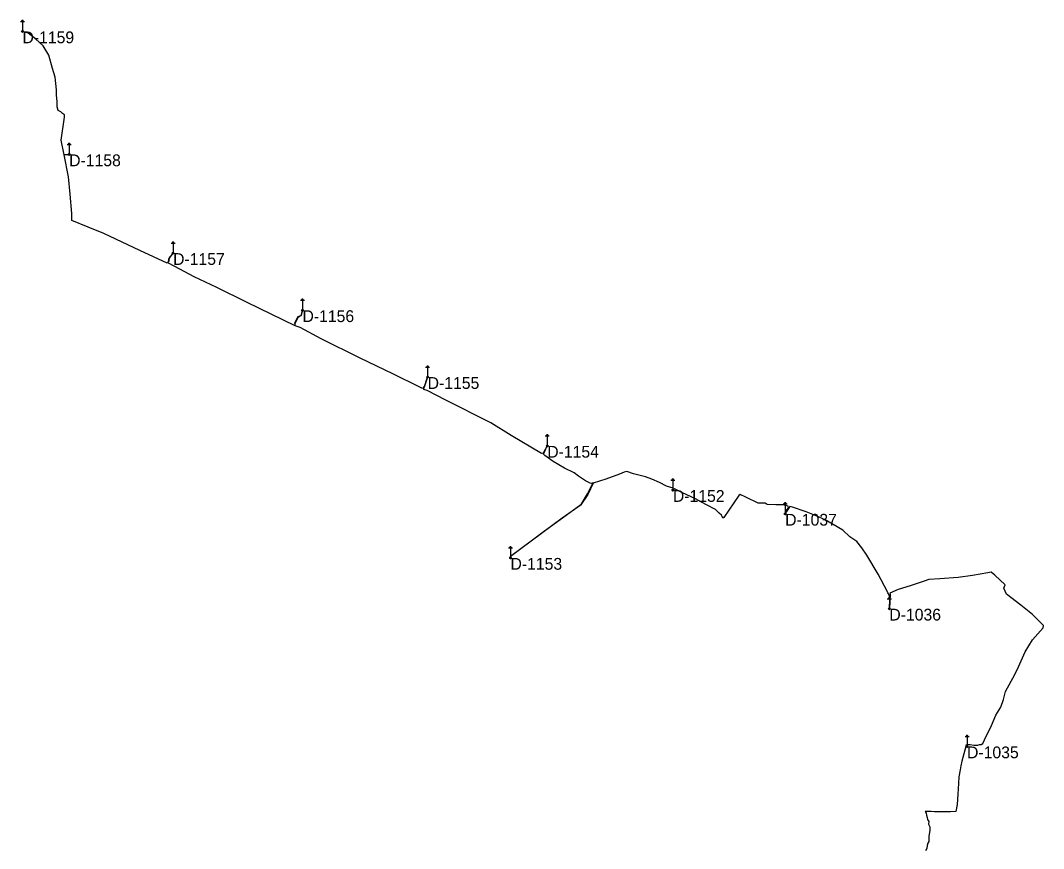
# Model space of a CAD drawing. Extents: x -729889 to -691139, y -995431 to -974354.
# Drawn here: x -727909.2 to -727648.7, y -979184 to -978973 of the extents above; entities that cross this region are included whole.
import ezdxf

# ---------------------------------------------------------------- set-up
doc = ezdxf.new("R2010")
doc.units = 0
for name, color, linetype in [('Atributy', 7, 'Continuous'), ('Skutečně zaměřené kabelové vedení', 7, 'Continuous'), ('Světelný bod na stožáru sadovém', 7, 'Continuous')]:
    doc.layers.add(name, color=color, linetype=linetype)

# ---------------------------------------------------------------- blocks, each defined once
blk = doc.blocks.new('6.571')
at = {"layer": 'Světelný bod na stožáru sadovém'}
for p, q in [((-0.51, 2.54), (0.51, 2.54)), ((0, 2.54), (0, 0.2))]:
    blk.add_line(p, q, dxfattribs=at)
for points in [[(0.25, 2.54), (0.25, 2.56), (0.25, 2.58), (0.24, 2.6), (0.24, 2.62), (0.23, 2.64), (0.22, 2.66), (0.21, 2.69), (0.19, 2.7), (0.18, 2.72), (0.16, 2.73), (0.15, 2.75), (0.13, 2.76), (0.11, 2.77), (0.09, 2.78), (0.07, 2.78), (0.05, 2.79), (0.02, 2.79), (0, 2.79), (-0.02, 2.79), (-0.05, 2.79), (-0.07, 2.78), (-0.09, 2.78), (-0.11, 2.77), (-0.13, 2.76), (-0.15, 2.75), (-0.16, 2.73), (-0.18, 2.72), (-0.19, 2.7), (-0.21, 2.69), (-0.22, 2.66), (-0.23, 2.64), (-0.24, 2.62), (-0.24, 2.6), (-0.25, 2.58), (-0.25, 2.56), (-0.25, 2.54)], [(-0.2, 0), (-0.17, -0.1), (-0.08, -0.18), (0.04, -0.19), (0.13, -0.14), (0.19, -0.05), (0.18, 0.07), (0.12, 0.15), (0.02, 0.19), (-0.09, 0.17), (-0.17, 0.09), (-0.18, -0.01), (-0.15, -0.1), (-0.06, -0.17), (0.04, -0.17), (0.12, -0.12), (0.17, -0.03), (0.16, 0.08), (0.1, 0.14), (0.01, 0.17), (-0.09, 0.14), (-0.15, 0.07), (-0.16, -0.01), (-0.12, -0.1), (-0.04, -0.15), (0.04, -0.15), (0.12, -0.1), (0.15, -0.01), (0.14, 0.07), (0.08, 0.13), (-0.01, 0.15), (-0.09, 0.12), (-0.13, 0.06), (-0.14, -0.02), (-0.1, -0.1), (-0.03, -0.13), (0.04, -0.13), (0.11, -0.08), (0.13, 0), (0.12, 0.07), (0.06, 0.12), (-0.02, 0.13), (-0.08, 0.1), (-0.12, 0.05), (-0.12, -0.03), (-0.08, -0.09), (-0.02, -0.11), (0.05, -0.11), (0.1, -0.06), (0.11, 0.01), (0.1, 0.06), (0.05, 0.11), (-0.02, 0.11), (-0.07, 0.09), (-0.1, 0.04), (-0.1, -0.03), (-0.06, -0.08), (-0.02, -0.1), (0.05, -0.08), (0.09, -0.04), (0.1, 0.01), (0.08, 0.06), (0.03, 0.09), (-0.02, 0.09), (-0.06, 0.07), (-0.08, 0.02), (-0.08, -0.03), (-0.05, -0.06), (-0.01, -0.08), (0.04, -0.06), (0.07, -0.03), (0.07, 0.01), (0.06, 0.05), (0.02, 0.07), (-0.02, 0.07), (-0.05, 0.05), (-0.07, 0.02), (-0.06, -0.03), (-0.04, -0.05), (0, -0.06), (0.04, -0.04), (0.05, -0.02), (0.06, 0.01), (0.04, 0.04), (0.01, 0.05), (-0.02, 0.05), (-0.04, 0.04), (-0.05, 0.01), (-0.04, -0.02), (-0.02, -0.03), (0.01, -0.04), (0.03, -0.03), (0.04, -0.01), (0.04, 0.01), (0.02, 0.03), (0.01, 0.04), (-0.01, 0.03), (-0.02, 0.02), (-0.03, 0.01), (-0.02, -0.01), (-0.01, -0.02)], [(-0.01, -0.02), (0.01, -0.02), (0.01, -0.01), (0.02, 0), (0.02, 0.01), (0.01, 0.02), (0, 0.02), (-0.01, 0.01), (-0.01, 0.01), (-0.01, 0.01)]]:
    blk.add_lwpolyline(points, dxfattribs=at)
blk.add_circle((0, 0), 0.203, dxfattribs=at)

msp = doc.modelspace()

# ---------------------------------------------------------------- linework, layer by layer
at = {"layer": 'Skutečně zaměřené kabelové vedení'}
for points in [[(-727896.78, -979007.16), (-727898.07, -979007.23), (-727898.8, -979003.52), (-727897.94, -978997.7), (-727898, -978997.11), (-727898.47, -978996.71), (-727898.86, -978996.31), (-727899.59, -978995.98), (-727899.86, -978995.06), (-727899.86, -978993.8), (-727899.99, -978991.95), (-727899.99, -978990.69), (-727900.32, -978987.45), (-727900.98, -978985.27), (-727901.97, -978981.89), (-727903.43, -978979.51), (-727905.35, -978977.73), (-727907.2, -978976.27), (-727908.67, -978975.83)], [(-727870.32, -979032.3), (-727871.22, -979033.29), (-727871.48, -979033.82), (-727871.55, -979034.48), (-727871.81, -979034.88), (-727878.82, -979031.63), (-727887.95, -979027.33), (-727891.98, -979025.68), (-727896.09, -979023.96), (-727896.09, -979022.18), (-727896.55, -979017.28), (-727896.95, -979012.85), (-727898.07, -979007.29), (-727896.78, -979007.16)], [(-727837.38, -979046.85), (-727837.75, -979048.17), (-727838.54, -979048.57), (-727839.4, -979050.16), (-727839.27, -979050.82), (-727851.44, -979044.86), (-727859.18, -979041.09), (-727864.93, -979038.38), (-727869.89, -979035.74), (-727871.68, -979034.81), (-727871.35, -979034.28), (-727871.22, -979033.62), (-727870.32, -979032.3)], [(-727805.51, -979063.88), (-727806.33, -979066.16), (-727806.79, -979066.82), (-727807.52, -979066.43), (-727814.33, -979063.05), (-727822.66, -979059.08), (-727832.59, -979054.12), (-727837.94, -979051.28), (-727839.27, -979050.82), (-727839.27, -979050.22), (-727838.47, -979048.63), (-727837.68, -979048.17), (-727837.38, -979046.85)], [(-727775.06, -979081.39), (-727776.1, -979083.23), (-727776.49, -979083.36), (-727784.23, -979078.73), (-727789.46, -979075.56), (-727793.3, -979073.57), (-727797.33, -979071.52), (-727800.9, -979069.73), (-727805.66, -979067.29), (-727806.46, -979067.02), (-727806.39, -979066.56), (-727805.51, -979063.88)], [(-727784.42, -979109.94), (-727784.43, -979109.49), (-727771.27, -979099.7), (-727766.44, -979096.32), (-727764.85, -979093.61), (-727763.4, -979090.83), (-727763.99, -979090.97), (-727765.32, -979090.31), (-727767.1, -979089.11), (-727768.23, -979088.26), (-727770.67, -979087.06), (-727773.58, -979085.34), (-727775.7, -979083.89), (-727776.03, -979083.49), (-727775.06, -979081.39)], [(-727743.07, -979092.65), (-727742.96, -979092.16), (-727744.68, -979091.63), (-727746.46, -979090.7), (-727748.45, -979089.91), (-727750.04, -979089.31), (-727753.08, -979088.52), (-727754.8, -979087.92), (-727755.46, -979088.12), (-727756.65, -979088.59), (-727760.16, -979089.91), (-727763.33, -979090.9), (-727764.72, -979093.81), (-727766.51, -979096.46), (-727770.28, -979099.17), (-727775.77, -979103.14), (-727784.5, -979109.69), (-727784.42, -979109.94)], [(-727714.48, -979098.71), (-727714.25, -979097.98), (-727713.66, -979097.18), (-727713.72, -979096.79), (-727715.11, -979096.46), (-727716.83, -979096.39), (-727719.08, -979096.32), (-727719.54, -979095.99), (-727721.39, -979095.99), (-727724.5, -979094.47), (-727725.96, -979093.75), (-727726.29, -979094.01), (-727730.13, -979099.63), (-727730.39, -979099.83), (-727730.52, -979099.43), (-727730.72, -979099.04), (-727731.32, -979098.51), (-727732.18, -979097.65), (-727734.49, -979096.46), (-727737.47, -979094.8), (-727740.58, -979093.35), (-727742.69, -979092.36), (-727743.07, -979092.65)], [(-727687.96, -979122.88), (-727687.86, -979120.47), (-727687.93, -979119.48), (-727688.32, -979118.81), (-727688.39, -979118.55), (-727690.84, -979114.05), (-727693.68, -979109.22), (-727695, -979107.37), (-727696.26, -979105.78), (-727697.98, -979104.59), (-727699.77, -979102.87), (-727702.28, -979101.42), (-727704.33, -979100.23), (-727706.58, -979099.24), (-727709.16, -979098.24), (-727712.6, -979097.05), (-727713.33, -979096.85), (-727714.18, -979098.11), (-727714.48, -979098.71)], [(-727668.18, -979157.97), (-727668.41, -979157.64), (-727668.35, -979157.44), (-727667.88, -979157.44), (-727667.42, -979157.44), (-727666.43, -979157.64), (-727666.1, -979157.64), (-727665.44, -979157.64), (-727665.04, -979157.44), (-727664.58, -979157.44), (-727664.18, -979157.25), (-727663.72, -979156.25), (-727661.93, -979152.61), (-727660.81, -979150.04), (-727659.55, -979147.92), (-727658.89, -979146), (-727658.36, -979143.95), (-727655.98, -979139.65), (-727655.05, -979137.67), (-727653.4, -979133.83), (-727651.54, -979130.79), (-727648.77, -979127.74), (-727648.7, -979127.15), (-727649.69, -979126.16), (-727651.48, -979124.37), (-727654.52, -979121.99), (-727658.16, -979119.15), (-727658.82, -979117.69), (-727658.49, -979116.76), (-727661.07, -979114.32), (-727662, -979113.59), (-727662.86, -979113.72), (-727666.76, -979114.38), (-727670.46, -979114.91), (-727675.09, -979115.31), (-727677.87, -979115.44), (-727679.06, -979115.84), (-727682.63, -979117.03), (-727685.74, -979118.02), (-727687.86, -979118.88), (-727687.73, -979119.21), (-727687.96, -979122.88)], [(-727668.18, -979157.97), (-727668.48, -979157.97), (-727669.47, -979161.68), (-727669.73, -979162.93), (-727669.93, -979163.93), (-727670.26, -979165.71), (-727670.33, -979167.43), (-727670.53, -979170.08), (-727670.66, -979172.72), (-727671.06, -979174.58), (-727672.38, -979174.64), (-727674.76, -979174.64), (-727676.42, -979174.64), (-727677.28, -979174.58), (-727678.4, -979174.51), (-727678.8, -979174.51), (-727678.6, -979174.97), (-727678.47, -979175.44), (-727678.33, -979176.1), (-727678.27, -979176.56), (-727677.87, -979177.09), (-727678, -979177.75), (-727677.61, -979178.48), (-727677.61, -979178.94), (-727677.67, -979179.4), (-727677.87, -979180.79), (-727677.87, -979182.18), (-727678.2, -979182.58), (-727678.33, -979183.17), (-727678.4, -979183.97), (-727678.73, -979184.56)]]:
    msp.add_lwpolyline(points, dxfattribs=at)

# ---------------------------------------------------------------- block references
at = {"layer": 'Světelný bod na stožáru sadovém', "xscale": 1.0016949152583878, "yscale": 1.0016949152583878}
for p in [(-727908.67, -978975.83), (-727896.78, -979007.16), (-727870.32, -979032.3), (-727837.38, -979046.85), (-727805.51, -979063.88), (-727775.06, -979081.39), (-727743.07, -979092.65), (-727714.48, -979098.71), (-727784.42, -979109.94), (-727687.96, -979122.88), (-727668.18, -979157.97)]:
    msp.add_blockref('6.571', p, dxfattribs=at)

# ---------------------------------------------------------------- texts
at = {"layer": 'Atributy'}
for s, p in [('D-1159', (-727908.67, -978978.84)), ('D-1158', (-727896.78, -979010.17)), ('D-1157', (-727870.32, -979035.31)), ('D-1156', (-727837.38, -979049.86)), ('D-1155', (-727805.51, -979066.89)), ('D-1154', (-727775.06, -979084.4)), ('D-1152', (-727743.07, -979095.66)), ('D-1037', (-727714.48, -979101.72)), ('D-1153', (-727784.42, -979112.95)), ('D-1036', (-727687.96, -979125.89)), ('D-1035', (-727668.18, -979160.98))]:
    msp.add_text(s, height=3, dxfattribs=at).set_placement(p)

doc.saveas('drawing.dxf')
